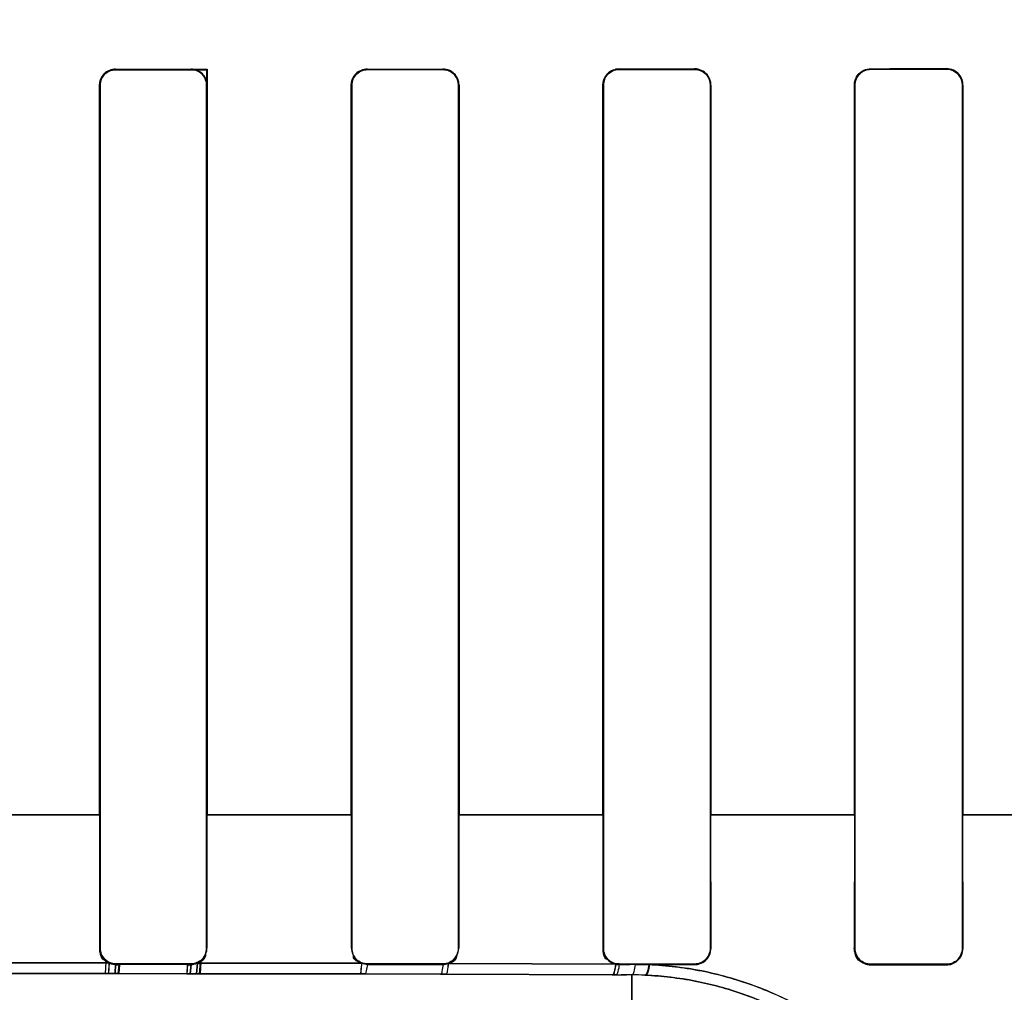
# Model space of a CAD drawing. Header units: millimetres. Extents: x 0 to 297, y 0 to 210.
# Tile 322 of 455: x 240.424 to 240.561, y 157.137 to 157.272. Entities that reach past the tile are written whole.
import ezdxf

# ---------------------------------------------------------------- set-up
doc = ezdxf.new("R2010")
doc.units = ezdxf.units.MM
doc.header["$LTSCALE"] = 16.335
doc.layers.get('0').update_dxf_attribs({"linetype": 'CONTINUOUS'})
for name, color, linetype in [('AXES_REF', 7, 'CONTINUOUS'), ('INTFCLR_1', 7, 'CONTINUOUS'), ('INTFCLR_72935', 7, 'CONTINUOUS')]:
    doc.layers.add(name, color=color, linetype=linetype)

msp = doc.modelspace()

# ---------------------------------------------------------------- linework, layer by layer
at = {"color": 7, "linetype": 'Continuous'}
for radius in [6.787079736, 6.7865, 6.743039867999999]:
    msp.add_circle((241.4889104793, 154.7114782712), radius, dxfattribs=at)
for radius, start, end in [(6.72, 278.2771290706, 261.7228709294), (6.874, 113.0825942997, 269.6189785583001)]:
    msp.add_arc((241.4889104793, 154.7114782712), radius, start, end, dxfattribs=at)
at = {"layer": 'AXES_REF', "color": 9, "linetype": 'Continuous'}
msp.add_circle((241.4889104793, 154.7114782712), 4.150003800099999, dxfattribs=at)
at = {"layer": 'AXES_REF', "color": 7, "linetype": 'Continuous'}
msp.add_arc((241.4889104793, 154.7114782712), 6.874, 113.0826847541, 66.9173152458, dxfattribs=at)
at = {"layer": 'AXES_REF', "color": 9, "linetype": 'Continuous'}
msp.add_arc((241.4889104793, 154.7114782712), 6.191158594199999, 94.4118118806, 85.5881881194, dxfattribs=at)
at = {"layer": 'INTFCLR_1', "color": 9, "linetype": 'Continuous'}
for p, q in [((240.4369647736, 157.2651213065), (240.4369647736, 157.2651946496)), ((240.4474647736, 157.2651964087), (240.4474647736, 157.2651229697)), ((240.4719647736, 157.2651307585), (240.4719647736, 157.2652046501)), ((240.4824647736, 157.2652099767), (240.4824647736, 157.2651357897)), ((240.5069647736, 157.2651515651), (240.5069647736, 157.2652266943)), ((240.5174647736, 157.2652357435), (240.5174647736, 157.2651600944)), ((240.5419647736, 157.265184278), (240.5419647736, 157.265261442)), ((240.5524647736, 157.2652744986), (240.5524647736, 157.2651965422)), ((240.4347386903, 157.2629683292), (240.4348120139, 157.2629683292)), ((240.4496198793, 157.2629683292), (240.4496933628, 157.2629683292)), ((240.4697294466, 157.2629683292), (240.4698032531, 157.2629683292)), ((240.4846334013, 157.2629683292), (240.4847077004, 157.2629683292)), ((240.5047082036, 157.2629683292), (240.5047831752, 157.2629683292)), ((240.5196584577, 157.2629683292), (240.5197342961, 157.2629683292)), ((240.5396743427, 157.2629683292), (240.5397512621, 157.2629683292)), ((240.5546957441, 157.2629683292), (240.5547739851, 157.2629683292)), ((240.4146111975, 157.1614668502), (240.4348277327, 157.1614668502)), ((240.4496161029, 157.1614668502), (240.4698056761, 157.1614668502)), ((240.4846359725, 157.1614668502), (240.5047826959, 157.1614668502)), ((240.5196581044, 157.1614668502), (240.539751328, 157.1614668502)), ((240.5546957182, 157.1614668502), (240.5747069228, 157.1614668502)), ((240.434805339, 157.1429135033), (240.4347299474, 157.1429135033)), ((240.449702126, 157.1429135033), (240.449626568, 157.1429135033)), ((240.4697965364, 157.1429135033), (240.4697206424, 157.1429135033)), ((240.4847165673, 157.1429135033), (240.4846401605, 157.1429135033)), ((240.5047763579, 157.1429135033), (240.504699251, 157.1429135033)), ((240.5197433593, 157.1429135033), (240.5196653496, 157.1429135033)), ((240.5397442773, 157.1429135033), (240.5396651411, 157.1429135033)), ((240.5547833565, 157.1429135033), (240.5547028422, 157.1429135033)), ((240.4360546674, 157.1408704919), (240.4133747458, 157.1408704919)), ((240.4369647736, 157.1406761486), (240.4369647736, 157.1407521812)), ((240.4474647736, 157.1407505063), (240.4474647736, 157.1406743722)), ((240.4711564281, 157.1408170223), (240.4483503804, 157.1408569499)), ((240.4719647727, 157.140666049), (240.4717097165, 157.1393351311)), ((240.4719647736, 157.140666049), (240.4719647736, 157.140742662)), ((240.4824647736, 157.1407375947), (240.4824647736, 157.140660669)), ((240.5064534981, 157.1407026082), (240.4832044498, 157.1407852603)), ((240.5069647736, 157.1406437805), (240.5069647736, 157.1407217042)), ((240.5174647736, 157.1407131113), (240.5174647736, 157.1406346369)), ((240.5419647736, 157.1406086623), (240.5419647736, 157.1406887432)), ((240.5524647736, 157.1406763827), (240.5524647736, 157.1405954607)), ((240.4134325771, 157.1393859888), (240.4359969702, 157.1393859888)), ((240.4368992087, 157.1393856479), (240.4473428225, 157.139376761)), ((240.4482193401, 157.1393756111), (240.4708989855, 157.1393368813)), ((240.4708989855, 157.1393368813), (240.4717097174, 157.1393351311)), ((240.4717097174, 157.1393351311), (240.4821516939, 157.1393082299)), ((240.4821516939, 157.1393082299), (240.4828802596, 157.1393060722)), ((240.4828802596, 157.1393060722), (240.5060005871, 157.1392258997)), ((240.5060005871, 157.1392258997), (240.5065132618, 157.1392238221)), ((240.5065132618, 157.1392238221), (240.5079812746, 157.139217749)), ((240.5087147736, 157.1318706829), (240.5087147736, 157.1392146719))]:
    msp.add_line(p, q, dxfattribs=at)
at = {"layer": 'INTFCLR_1', "color": 6, "linetype": 'Continuous'}
for p, q in [((240.4347386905, 157.2629683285), (240.4347386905, 157.1614683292)), ((240.4348120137, 157.262968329), (240.4348120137, 157.1614683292)), ((240.4496198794, 157.1614683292), (240.4496198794, 157.262968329)), ((240.4496933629, 157.1614683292), (240.4496933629, 157.2629683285)), ((240.4697294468, 157.2629683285), (240.4697294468, 157.1614683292)), ((240.4698032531, 157.262968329), (240.4698032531, 157.1614683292)), ((240.4846334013, 157.1614683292), (240.4846334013, 157.262968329)), ((240.4847077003, 157.1614683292), (240.4847077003, 157.2629683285)), ((240.5047082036, 157.2629683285), (240.5047082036, 157.1614683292)), ((240.504783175, 157.262968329), (240.504783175, 157.1614683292)), ((240.5196584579, 157.1614683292), (240.5196584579, 157.262968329)), ((240.5197342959, 157.1614683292), (240.5197342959, 157.2629683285)), ((240.5396743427, 157.2629683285), (240.5396743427, 157.1614683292)), ((240.539751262, 157.262968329), (240.539751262, 157.1614683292)), ((240.5546957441, 157.1614683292), (240.5546957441, 157.262968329)), ((240.5547739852, 157.1614683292), (240.5547739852, 157.2629683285)), ((240.4347386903, 157.1614683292), (240.4347299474, 157.1429135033)), ((240.4348120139, 157.1614683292), (240.434805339, 157.1429135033)), ((240.449626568, 157.1429135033), (240.4496198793, 157.1614683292)), ((240.449702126, 157.1429135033), (240.4496933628, 157.1614683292)), ((240.4697294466, 157.1614683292), (240.4697206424, 157.1429135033)), ((240.4698032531, 157.1614683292), (240.4697965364, 157.1429135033)), ((240.4846401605, 157.1429135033), (240.4846334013, 157.1614683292)), ((240.4847165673, 157.1429135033), (240.4847077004, 157.1614683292)), ((240.5047082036, 157.1614683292), (240.504699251, 157.1429135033)), ((240.5047831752, 157.1614683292), (240.5047763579, 157.1429135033)), ((240.5196653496, 157.1429135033), (240.5196584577, 157.1614683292)), ((240.5197433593, 157.1429135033), (240.5197342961, 157.1614683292)), ((240.5396743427, 157.1614683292), (240.5396651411, 157.1429135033)), ((240.5397512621, 157.1614683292), (240.5397442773, 157.1429135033)), ((240.5547028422, 157.1429135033), (240.5546957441, 157.1614683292)), ((240.5547833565, 157.1429135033), (240.5547739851, 157.1614683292)), ((240.4369647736, 157.1407521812), (240.4474647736, 157.1407505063)), ((240.4474647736, 157.1406743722), (240.4369647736, 157.1406761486)), ((240.4719647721, 157.140666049), (240.4711564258, 157.1408170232)), ((240.4719647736, 157.140742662), (240.4824647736, 157.1407375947)), ((240.4824647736, 157.140660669), (240.4719647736, 157.140666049)), ((240.5069647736, 157.1407217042), (240.5174647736, 157.1407131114)), ((240.5091790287, 157.140641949), (240.5077032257, 157.1406431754)), ((240.5112019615, 157.1406402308), (240.5098536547, 157.1406413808)), ((240.5174647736, 157.1406346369), (240.5112019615, 157.1406402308)), ((240.5419647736, 157.1406887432), (240.5524647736, 157.1406763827)), ((240.5419647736, 157.1406086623), (240.5524647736, 157.1405954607))]:
    msp.add_line(p, q, dxfattribs=at)
at = {"layer": 'INTFCLR_1', "color": 7, "linetype": 'Continuous'}
for p, q in [((240.4355458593, 157.1393861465), (240.4356409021, 157.1410056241)), ((240.4360598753, 157.1408676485), (240.4359969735, 157.1393859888)), ((240.4368992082, 157.1393856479), (240.4369647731, 157.1406761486)), ((240.4375081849, 157.1406093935), (240.4374064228, 157.1393854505)), ((240.4469045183, 157.139377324), (240.4469917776, 157.1406238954)), ((240.4474647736, 157.1406743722), (240.4473428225, 157.139376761)), ((240.4482193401, 157.1393756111), (240.44835038, 157.1408569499)), ((240.4488257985, 157.1410026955), (240.4487178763, 157.13937494)), ((240.4374064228, 157.1393854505), (240.4355458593, 157.1393861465)), ((240.4359969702, 157.1393859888), (240.4368992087, 157.1393856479)), ((240.4487178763, 157.13937494), (240.4469045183, 157.139377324)), ((240.4473428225, 157.139376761), (240.4482193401, 157.1393756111))]:
    msp.add_line(p, q, dxfattribs=at)
for points in [[(240.4369647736, 157.1406761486), (240.4368616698, 157.1406785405), (240.436758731, 157.1406856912), (240.4366561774, 157.1406975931), (240.4365542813, 157.1407142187), (240.4364532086, 157.1407355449), (240.4363530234, 157.140761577), (240.436253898, 157.1407923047), (240.4361561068, 157.1408276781), (240.436059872, 157.1408676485)], [(240.4483503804, 157.1408569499), (240.4482565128, 157.1408189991), (240.4481610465, 157.1407853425), (240.4480641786, 157.1407560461), (240.4479661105, 157.1407311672), (240.447867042, 157.1407107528), (240.4477671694, 157.1406948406), (240.4476666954, 157.1406834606), (240.447565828, 157.140676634), (240.4474647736, 157.1406743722)], [(240.5419647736, 157.1406086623), (240.5418648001, 157.1406109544), (240.5417648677, 157.1406175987), (240.5416651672, 157.1406286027), (240.5415660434, 157.1406439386), (240.5414675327, 157.1406636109), (240.5413693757, 157.1406877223), (240.5412716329, 157.1407163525), (240.541174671, 157.1407494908), (240.5410787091, 157.1407871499)]]:
    msp.add_lwpolyline(points, dxfattribs=at)
at = {"layer": 'INTFCLR_1', "color": 6, "linetype": 'Continuous'}
for centre, radius, start, end in [((240.4824634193, 157.1429266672), 0.0022659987, 270.0341582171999, 289.0880984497), ((240.5069674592, 157.1429182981), 0.0022745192, 256.9404696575, 269.9323622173)]:
    msp.add_arc(centre, radius, start, end, dxfattribs=at)
at = {"layer": 'INTFCLR_1', "color": 9, "linetype": 'Continuous'}
msp.add_arc((240.5085061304, 157.0918700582), 0.0473450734, 87.4188887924, 89.74750806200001, dxfattribs=at)
at = {"layer": 'INTFCLR_1', "color": 6, "linetype": 'Continuous'}
for centre, major_axis, ratio, start_param, end_param in [((240.4247147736, 157.2664683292), (0.3650864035, 0), 0.0034906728, -1.5372363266, -1.5084419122), ((240.4247147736, 157.2664683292), (0.3860864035, 0), 0.0034906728, -1.5390623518, -1.5118375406), ((240.4247147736, 157.2664683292), (0.3650864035, 0), 0.0034906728, -1.4410108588, -1.4119473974), ((240.4247147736, 157.2664683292), (0.3860864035, 0), 0.0034906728, -1.4481068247, -1.4206549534), ((240.4247147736, 157.2664683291), (0.3650864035, 0), 0.0034906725, -1.3435565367, -1.313931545), ((240.4247147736, 157.2664683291), (0.3860864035, 0), 0.0034906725, -1.3561158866, -1.328192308), ((240.4247147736, 157.2664683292), (0.3650864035, 0), 0.0034906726, -1.2438455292, -1.2133136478), ((240.4247147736, 157.2664683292), (0.3860864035, 0), 0.0034906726, -1.2622347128, -1.2335556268)]:
    msp.add_ellipse(centre, major_axis=major_axis, ratio=ratio, start_param=start_param, end_param=end_param, dxfattribs=at)
for points, knots in [([(240.4347386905, 157.2629683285), (240.4347386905, 157.263483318), (240.4351531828, 157.2646568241), (240.4363447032, 157.2651945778), (240.4369647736, 157.2651946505)], [0, 0, 0, 0, 0.4537112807, 1, 1, 1, 1]), ([(240.4369647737, 157.2651213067), (240.4364144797, 157.2651212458), (240.4352700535, 157.2646606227), (240.4348120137, 157.2635165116), (240.4348120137, 157.262968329)], [0, 0, 0, 0, 0.5009611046, 1, 1, 1, 1]), ([(240.4496933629, 157.2629683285), (240.4496933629, 157.2635373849), (240.4492172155, 157.2647219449), (240.4480327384, 157.2651965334), (240.4474647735, 157.2651964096)], [0, 0, 0, 0, 0.5004799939, 1, 1, 1, 1]), ([(240.4496198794, 157.262968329), (240.4496198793, 157.2634729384), (240.4492117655, 157.2646100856), (240.448059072, 157.2651230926), (240.4474647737, 157.2651229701)], [0, 0, 0, 0, 0.4591917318, 1, 1, 1, 1]), ([(240.4697294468, 157.2629683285), (240.4697294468, 157.2634875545), (240.4701478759, 157.2646664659), (240.4713440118, 157.2652043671), (240.4719647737, 157.2652046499)], [0, 0, 0, 0, 0.4554662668, 1, 1, 1, 1]), ([(240.4719647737, 157.2651307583), (240.4714108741, 157.2651305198), (240.4702615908, 157.2646661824), (240.4698032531, 157.2635175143), (240.4698032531, 157.262968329)], [0, 0, 0, 0, 0.5021368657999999, 1, 1, 1, 1]), ([(240.4846334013, 157.262968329), (240.4846334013, 157.2634699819), (240.4842294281, 157.2646129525), (240.4830686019, 157.2651361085), (240.4824647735, 157.2651357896)], [0, 0, 0, 0, 0.4537868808, 1, 1, 1, 1]), ([(240.4847077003, 157.2629683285), (240.4847077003, 157.2635387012), (240.4842310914, 157.2647303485), (240.4830385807, 157.2652102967), (240.4824647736, 157.2652099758)], [0, 0, 0, 0, 0.4984991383, 1, 1, 1, 1]), ([(240.5047082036, 157.2629683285), (240.5047082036, 157.2634860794), (240.5051234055, 157.2646750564), (240.5063317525, 157.2652261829), (240.5069647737, 157.2652266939)], [0, 0, 0, 0, 0.449916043, 1, 1, 1, 1]), ([(240.5069647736, 157.2651515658), (240.5064026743, 157.265151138), (240.5052422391, 157.2646786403), (240.504783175, 157.2635196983), (240.504783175, 157.262968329)], [0, 0, 0, 0, 0.5048183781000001, 1, 1, 1, 1]), ([(240.5197342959, 157.2629683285), (240.5197342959, 157.263479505), (240.5193263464, 157.2646725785), (240.5181098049, 157.2652363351), (240.5174647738, 157.2652357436)], [0, 0, 0, 0, 0.4421147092, 1, 1, 1, 1]), ([(240.5196584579, 157.262968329), (240.5196584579, 157.263470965), (240.5192550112, 157.264626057), (240.5180800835, 157.2651606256), (240.5174647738, 157.2651600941)], [0, 0, 0, 0, 0.4496067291, 1, 1, 1, 1]), ([(240.5396743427, 157.2629683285), (240.5396743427, 157.2634877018), (240.5400889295, 157.2646934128), (240.5413161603, 157.2652606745), (240.5419647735, 157.2652614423)], [0, 0, 0, 0, 0.4446739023, 1, 1, 1, 1]), ([(240.5419647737, 157.2651842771), (240.5413895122, 157.265183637), (240.540211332, 157.2646981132), (240.539751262, 157.2635229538), (240.539751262, 157.262968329)], [0, 0, 0, 0, 0.5091323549, 1, 1, 1, 1]), ([(240.5547739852, 157.2629683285), (240.5547739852, 157.2634819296), (240.5543657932, 157.2646943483), (240.5531271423, 157.2652753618), (240.5524647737, 157.2652744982)], [0, 0, 0, 0, 0.4367466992, 1, 1, 1, 1]), ([(240.5546957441, 157.262968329), (240.5546957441, 157.2634659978), (240.5542998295, 157.2646376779), (240.5531033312, 157.265197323), (240.5524647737, 157.2651965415)], [0, 0, 0, 0, 0.4380012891, 1, 1, 1, 1]), ([(240.434805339, 157.1429135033), (240.4348049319, 157.1423537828), (240.435275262, 157.1412035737), (240.4364221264, 157.1407522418), (240.4369647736, 157.1407521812)], [0, 0, 0, 0, 0.50774397, 1, 1, 1, 1]), ([(240.4474647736, 157.1407505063), (240.4479595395, 157.1407504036), (240.4490985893, 157.141147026), (240.4496270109, 157.1423058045), (240.449626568, 157.1429135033)], [0, 0, 0, 0, 0.4487815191, 1, 1, 1, 1]), ([(240.4697965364, 157.1429135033), (240.4697961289, 157.142356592), (240.4702622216, 157.1412024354), (240.4714146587, 157.1407429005), (240.4719647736, 157.140742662)], [0, 0, 0, 0, 0.5030696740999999, 1, 1, 1, 1]), ([(240.4824647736, 157.1407375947), (240.4829604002, 157.1407373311), (240.4841061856, 157.1411336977), (240.4846406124, 157.1422999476), (240.4846401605, 157.1429135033)], [0, 0, 0, 0, 0.4468395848, 1, 1, 1, 1]), ([(240.5047763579, 157.1429135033), (240.5047759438, 157.1423559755), (240.5052408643, 157.1411917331), (240.5064048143, 157.1407221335), (240.5069647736, 157.1407217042)], [0, 0, 0, 0, 0.4989120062, 1, 1, 1, 1]), ([(240.5174647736, 157.1407131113), (240.5179696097, 157.140712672), (240.5191293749, 157.1411171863), (240.5196658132, 157.1422963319), (240.5196653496, 157.1429135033)], [0, 0, 0, 0, 0.4499400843, 1, 1, 1, 1]), ([(240.5174647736, 157.1406346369), (240.5179853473, 157.1406341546), (240.5191859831, 157.1410506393), (240.5197439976, 157.1422722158), (240.5197433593, 157.1429135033)], [0, 0, 0, 0, 0.4480514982, 1, 1, 1, 1]), ([(240.5397442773, 157.1429135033), (240.539743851, 157.1423535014), (240.5402087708, 157.1411730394), (240.541390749, 157.1406893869), (240.5419647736, 157.1406887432)], [0, 0, 0, 0, 0.4938171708, 1, 1, 1, 1]), ([(240.5524647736, 157.1406763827), (240.552984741, 157.1406757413), (240.5541655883, 157.1410941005), (240.5547033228, 157.1422922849), (240.5547028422, 157.1429135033)], [0, 0, 0, 0, 0.4556379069, 1, 1, 1, 1]), ([(240.5524647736, 157.1405954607), (240.5530019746, 157.1405947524), (240.5542252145, 157.1410265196), (240.5547840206, 157.1422683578), (240.5547833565, 157.1429135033)], [0, 0, 0, 0, 0.4543516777, 1, 1, 1, 1])]:
    msp.add_open_spline(points, degree=3, knots=knots, dxfattribs=at)
for points in [[(240.436059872, 157.1408676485), (240.4356130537, 157.1410655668), (240.4349878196, 157.1413794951), (240.4349882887, 157.1418681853)], [(240.4483503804, 157.1408569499), (240.4488650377, 157.1410787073), (240.4495317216, 157.1414932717), (240.4495311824, 157.1420536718)], [(240.504699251, 157.1429135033), (240.5046986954, 157.1423483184), (240.5047811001, 157.1414681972), (240.5053316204, 157.1413402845)], [(240.4711564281, 157.1408170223), (240.4706979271, 157.140994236), (240.4700313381, 157.1412793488), (240.4700318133, 157.1417709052)], [(240.4832044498, 157.1407852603), (240.4836899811, 157.1409539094), (240.4844000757, 157.1412456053), (240.4843995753, 157.1417595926)]]:
    msp.add_open_spline(points, degree=3, dxfattribs=at)
at = {"layer": 'INTFCLR_1', "color": 7, "linetype": 'Continuous'}
for points, knots in [([(240.5396651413, 157.1429135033), (240.5396635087, 157.1423325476), (240.5401474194, 157.1411099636), (240.5413710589, 157.1406083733), (240.5419647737, 157.1406086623)], [0, 0, 0, 0, 0.4945700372, 1, 1, 1, 1]), ([(240.4356409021, 157.1410056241), (240.4359015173, 157.1407976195), (240.4364903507, 157.1407207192), (240.4370651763, 157.1406312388), (240.4374293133, 157.140536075), (240.4375081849, 157.1406093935)], [0, 0, 0, 0, 0.5199108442, 0.8320948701, 1, 1, 1, 1]), ([(240.4469917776, 157.1406238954), (240.4473399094, 157.1405584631), (240.4479637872, 157.140705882), (240.4484000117, 157.1408691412), (240.4488544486, 157.1409238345), (240.4488257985, 157.1410026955)], [0, 0, 0, 0, 0.5634051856, 0.8665491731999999, 1, 1, 1, 1])]:
    msp.add_open_spline(points, degree=3, knots=knots, dxfattribs=at)
msp.add_open_spline([(240.5410787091, 157.1407871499), (240.5405415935, 157.141011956), (240.5398429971, 157.1414401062), (240.5398435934, 157.1420223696)], degree=3, dxfattribs=at)
at = {"layer": 'INTFCLR_1', "color": 9, "linetype": 'Continuous'}
for points, knots in [([(240.4711564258, 157.1408170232), (240.4711415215, 157.1404626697), (240.4710525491, 157.1400826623), (240.4710475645, 157.1393568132), (240.470898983, 157.1393368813)], [0, 0, 0, 0, 0.7028960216, 1, 1, 1, 1]), ([(240.4824647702, 157.140660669), (240.4824439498, 157.1403348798), (240.4823736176, 157.1399702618), (240.4822926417, 157.1393233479), (240.4821516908, 157.1393082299)], [0, 0, 0, 0, 0.6972332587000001, 1, 1, 1, 1]), ([(240.4832044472, 157.1407852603), (240.4831856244, 157.1404304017), (240.4831098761, 157.1400352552), (240.4830345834, 157.1393224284), (240.4828802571, 157.1393060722)], [0, 0, 0, 0, 0.6960312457, 1, 1, 1, 1]), ([(240.5064535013, 157.1407026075), (240.5064270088, 157.1403464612), (240.5063645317, 157.1399128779), (240.5061681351, 157.1392384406), (240.5060005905, 157.1392258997)], [0, 0, 0, 0, 0.6800622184, 1, 1, 1, 1]), ([(240.5069647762, 157.1406437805), (240.5069366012, 157.1403005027), (240.5068750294, 157.1398795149), (240.5066752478, 157.1392358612), (240.5065132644, 157.1392238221)], [0, 0, 0, 0, 0.6795377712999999, 1, 1, 1, 1]), ([(240.5091790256, 157.140641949), (240.50915027, 157.1402967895), (240.5090888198, 157.1398700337), (240.508878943, 157.1392265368), (240.5087147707, 157.1392146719)], [0, 0, 0, 0, 0.6778576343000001, 1, 1, 1, 1]), ([(240.5112019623, 157.1406402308), (240.511158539, 157.1402806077), (240.5110785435, 157.1398289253), (240.5108139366, 157.1391717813), (240.5106382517, 157.1391670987)], [0, 0, 0, 0, 0.6733216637, 1, 1, 1, 1]), ([(240.5570102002, 157.0914683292), (240.5570971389, 157.0914683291), (240.5572391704, 157.0918305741), (240.5573303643, 157.0923816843), (240.5574258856, 157.0934326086), (240.5574480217, 157.0950517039), (240.557331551, 157.0974159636), (240.5569382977, 157.1005406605), (240.5563205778, 157.1035108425), (240.5555915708, 157.1061480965), (240.554617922, 157.1091176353), (240.5529952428, 157.1130313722), (240.5510963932, 157.1165024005), (240.5495904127, 157.1188464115), (240.5484741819, 157.1204750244), (240.5463164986, 157.123333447), (240.5434882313, 157.1264236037), (240.5407148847, 157.1289180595), (240.539003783, 157.1303081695), (240.5362965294, 157.1323579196), (240.5318861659, 157.1351292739), (240.526539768, 157.1375070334), (240.522003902, 157.1389543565), (240.5172831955, 157.1400827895), (240.5136429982, 157.1405279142), (240.5112019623, 157.1406402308)], [0, 0, 0, 0, 0.0034869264, 0.0118307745, 0.0253688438, 0.0441600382, 0.07750976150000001, 0.1198274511, 0.1705089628, 0.1989804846, 0.2295433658, 0.2958034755, 0.3685983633, 0.3878553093, 0.4075401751, 0.4477747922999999, 0.5314248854, 0.5750130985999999, 0.5972913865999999, 0.6198277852, 0.7111936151, 0.8054544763, 0.8536491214, 0.9019916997, 1, 1, 1, 1]), ([(240.5549125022, 157.0934771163), (240.5549827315, 157.0934785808), (240.5550234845, 157.0938485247), (240.555097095, 157.0943138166), (240.5551128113, 157.0953091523), (240.5550739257, 157.0972617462), (240.5547286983, 157.1006465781), (240.553985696, 157.1041661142), (240.5531114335, 157.1071106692), (240.5521505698, 157.1098704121), (240.5505675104, 157.1135087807), (240.5487341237, 157.1167316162), (240.5472856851, 157.1189080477), (240.546212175, 157.1204218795), (240.544138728, 157.1230809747), (240.5414298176, 157.125952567), (240.5387807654, 157.1282687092), (240.5371464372, 157.129560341), (240.5345581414, 157.1314675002), (240.5303451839, 157.134045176), (240.5252505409, 157.1362535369), (240.5209293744, 157.1375986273), (240.5164299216, 157.1386482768), (240.5129633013, 157.1390622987), (240.5106382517, 157.1391670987)], [0, 0, 0, 0, 0.0029920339, 0.0110782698, 0.024380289, 0.0429061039, 0.0957357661, 0.1679168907, 0.1961583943, 0.2264889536, 0.2923559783, 0.3648565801, 0.3840566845, 0.4037051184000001, 0.443891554, 0.5276121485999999, 0.5713225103, 0.5936852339, 0.6163225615, 0.7082527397, 0.8033240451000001, 0.8520017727, 0.9008650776, 1, 1, 1, 1])]:
    msp.add_open_spline(points, degree=3, knots=knots, dxfattribs=at)
at = {"layer": 'INTFCLR_72935', "color": 9, "linetype": 'Continuous'}
for p, q in [((240.4369647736, 157.2651946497), (240.4369647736, 157.2651213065)), ((240.4719647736, 157.2652046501), (240.4719647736, 157.2651307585)), ((240.4824647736, 157.2651357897), (240.4824647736, 157.2652099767)), ((240.5069647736, 157.2652266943), (240.5069647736, 157.2651515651)), ((240.5174647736, 157.2651600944), (240.5174647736, 157.2652357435)), ((240.5419647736, 157.265261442), (240.5419647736, 157.265184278)), ((240.5524647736, 157.2651965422), (240.5524647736, 157.2652744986)), ((240.4348120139, 157.2629683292), (240.4347386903, 157.2629683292)), ((240.4698032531, 157.2629683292), (240.4697294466, 157.2629683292)), ((240.4847077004, 157.2629683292), (240.4846334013, 157.2629683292)), ((240.5047831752, 157.2629683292), (240.5047082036, 157.2629683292)), ((240.5197342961, 157.2629683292), (240.5196584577, 157.2629683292)), ((240.5397512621, 157.2629683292), (240.5396743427, 157.2629683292)), ((240.5547739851, 157.2629683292), (240.5546957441, 157.2629683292)), ((240.4348183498, 157.1614668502), (240.4146018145, 157.1614668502)), ((240.4698064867, 157.1614668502), (240.4496164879, 157.1614668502)), ((240.5047826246, 157.1614668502), (240.4846346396, 157.1614668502)), ((240.5397513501, 157.1614668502), (240.5196583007, 157.1614668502)), ((240.5747077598, 157.1614668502), (240.5546955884, 157.1614668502)), ((240.4347299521, 157.1429183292), (240.4348053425, 157.1429183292)), ((240.4496265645, 157.1429183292), (240.4497021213, 157.1429183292)), ((240.469720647, 157.1429183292), (240.46979654, 157.1429183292)), ((240.484640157, 157.1429183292), (240.4847165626, 157.1429183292)), ((240.5046992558, 157.1429183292), (240.5047763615, 157.1429183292)), ((240.519665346, 157.1429183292), (240.5197433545, 157.1429183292)), ((240.539665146, 157.1429183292), (240.5397442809, 157.1429183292)), ((240.5547028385, 157.1429183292), (240.5547833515, 157.1429183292)), ((240.413363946, 157.1408704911), (240.436065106, 157.1408704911)), ((240.4369647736, 157.1407570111), (240.4369647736, 157.1406809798)), ((240.4474647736, 157.1406792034), (240.4474647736, 157.1407553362)), ((240.4483391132, 157.1408569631), (240.4711691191, 157.1408169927)), ((240.4719647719, 157.1406708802), (240.471709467, 157.1393351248)), ((240.4719647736, 157.1407474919), (240.4719647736, 157.1406708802)), ((240.4824647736, 157.1406655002), (240.4824647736, 157.1407424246)), ((240.4831905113, 157.1407853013), (240.5064751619, 157.1407025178)), ((240.5069647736, 157.1407265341), (240.5069647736, 157.1406486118)), ((240.5174647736, 157.1406394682), (240.5174647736, 157.1407179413)), ((240.5419647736, 157.1406935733), (240.5419647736, 157.1406134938)), ((240.5524647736, 157.1406002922), (240.5524647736, 157.1406812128)), ((240.4360079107, 157.1393859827), (240.4134216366, 157.1393859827)), ((240.4473426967, 157.1393767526), (240.4368991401, 157.139385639)), ((240.4709116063, 157.1393368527), (240.4482081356, 157.139375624)), ((240.4717094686, 157.1393351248), (240.4709116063, 157.1393368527)), ((240.4821513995, 157.1393082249), (240.4717094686, 157.1393351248)), ((240.4828663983, 157.139306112), (240.4821513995, 157.1393082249)), ((240.5060221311, 157.139225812), (240.4828663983, 157.139306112)), ((240.5065128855, 157.1392238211), (240.5060221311, 157.139225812)), ((240.5087147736, 157.1392146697), (240.5072471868, 157.1392207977)), ((240.5087147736, 157.1392146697), (240.5087147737, 157.1318706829))]:
    msp.add_line(p, q, dxfattribs=at)
at = {"layer": 'INTFCLR_72935', "color": 6, "linetype": 'Continuous'}
for p, q in [((240.4496933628, 157.2651969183), (240.4496198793, 157.2651234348)), ((240.4496198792, 157.2651234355), (240.4496198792, 157.1614683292)), ((240.4496933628, 157.2651969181), (240.4496933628, 157.1614683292)), ((240.4347386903, 157.1614683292), (240.4347386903, 157.2629683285)), ((240.434812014, 157.1614683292), (240.434812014, 157.262968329)), ((240.4697294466, 157.1614683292), (240.4697294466, 157.2629683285)), ((240.4698032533, 157.1614683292), (240.4698032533, 157.262968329)), ((240.4846334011, 157.262968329), (240.4846334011, 157.1614683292)), ((240.4847077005, 157.2629683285), (240.4847077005, 157.1614683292)), ((240.5047082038, 157.1614683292), (240.5047082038, 157.2629683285)), ((240.5047831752, 157.1614683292), (240.5047831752, 157.262968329)), ((240.5196584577, 157.262968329), (240.5196584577, 157.1614683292)), ((240.5197342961, 157.2629683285), (240.5197342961, 157.1614683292)), ((240.5396743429, 157.1614683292), (240.5396743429, 157.2629683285)), ((240.5397512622, 157.1614683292), (240.5397512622, 157.262968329)), ((240.554695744, 157.262968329), (240.554695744, 157.1614683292)), ((240.5547739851, 157.2629683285), (240.5547739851, 157.1614683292)), ((240.4347386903, 157.1614683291), (240.4347299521, 157.1429183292)), ((240.4348053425, 157.1429183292), (240.4348120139, 157.1614683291)), ((240.4496198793, 157.1614683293), (240.4496265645, 157.1429183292)), ((240.4497021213, 157.1429183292), (240.4496933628, 157.1614683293)), ((240.4697294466, 157.1614683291), (240.469720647, 157.1429183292)), ((240.46979654, 157.1429183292), (240.4698032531, 157.1614683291)), ((240.4846334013, 157.1614683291), (240.484640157, 157.1429183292)), ((240.4847165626, 157.1429183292), (240.4847077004, 157.1614683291)), ((240.5047082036, 157.1614683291), (240.5046992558, 157.1429183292)), ((240.5047763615, 157.1429183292), (240.5047831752, 157.1614683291)), ((240.5196584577, 157.1614683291), (240.519665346, 157.1429183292)), ((240.5197433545, 157.1429183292), (240.5197342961, 157.1614683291)), ((240.5396743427, 157.1614683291), (240.539665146, 157.1429183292)), ((240.5397442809, 157.1429183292), (240.5397512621, 157.1614683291)), ((240.5546957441, 157.1614683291), (240.5547028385, 157.1429183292)), ((240.5547833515, 157.1429183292), (240.5547739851, 157.1614683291)), ((240.4474647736, 157.1407553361), (240.4369647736, 157.1407570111)), ((240.4369647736, 157.1406809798), (240.4474647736, 157.1406792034)), ((240.4711691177, 157.1408169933), (240.4719647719, 157.1406708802)), ((240.4824647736, 157.1407424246), (240.4719647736, 157.1407474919)), ((240.4719647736, 157.1406708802), (240.4824647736, 157.1406655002)), ((240.5174647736, 157.1407179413), (240.5069647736, 157.1407265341)), ((240.5069647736, 157.1406486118), (240.5084415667, 157.140647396)), ((240.5091794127, 157.14064678), (240.5110922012, 157.1406451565)), ((240.5110922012, 157.1406451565), (240.5174647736, 157.1406394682)), ((240.5524647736, 157.1406812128), (240.5419647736, 157.1406935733)), ((240.5419647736, 157.1406134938), (240.5524647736, 157.1406002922))]:
    msp.add_line(p, q, dxfattribs=at)
at = {"layer": 'INTFCLR_72935', "color": 7, "linetype": 'Continuous'}
for p, q in [((240.4355981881, 157.1410151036), (240.4355061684, 157.1393861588)), ((240.4360079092, 157.1393859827), (240.4360708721, 157.1408676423)), ((240.4369647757, 157.1406809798), (240.4368991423, 157.139385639)), ((240.4373448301, 157.1393854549), (240.4374439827, 157.1406289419)), ((240.4469359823, 157.1406164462), (240.4468493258, 157.1393773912)), ((240.4473426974, 157.1393767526), (240.4474647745, 157.1406792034)), ((240.4483391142, 157.1408569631), (240.4482081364, 157.139375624)), ((240.4486408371, 157.1393750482), (240.4487473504, 157.1409857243)), ((240.4355061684, 157.1393861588), (240.4373448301, 157.1393854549)), ((240.4368991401, 157.139385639), (240.4360079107, 157.1393859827)), ((240.4468493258, 157.1393773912), (240.4486408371, 157.1393750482)), ((240.4482081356, 157.139375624), (240.4473426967, 157.1393767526))]:
    msp.add_line(p, q, dxfattribs=at)
for points in [[(240.4360708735, 157.1408676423), (240.436165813, 157.1408287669), (240.4362623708, 157.1407943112), (240.4363603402, 157.1407643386), (240.4364595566, 157.1407388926), (240.436559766, 157.1407180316), (240.4366606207, 157.1407018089), (240.4367618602, 157.1406902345), (240.4368633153, 157.140683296), (240.4369647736, 157.1406809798)], [(240.4474647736, 157.1406792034), (240.4475645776, 157.1406814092), (240.4476641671, 157.1406880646), (240.4477633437, 157.1406991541), (240.4478618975, 157.1407146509), (240.4479596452, 157.1407345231), (240.4480564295, 157.1407587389), (240.4481520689, 157.1407872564), (240.4482463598, 157.1408200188), (240.4483391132, 157.1408569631)], [(240.5410780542, 157.1407922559), (240.5411725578, 157.1407550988), (240.5412686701, 157.1407221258), (240.5413662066, 157.140693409), (240.5414651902, 157.140668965), (240.5415652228, 157.1406489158), (240.5416654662, 157.1406333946), (240.5417654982, 157.1406223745), (240.541865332, 157.1406157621), (240.5419647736, 157.1406134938)]]:
    msp.add_lwpolyline(points, dxfattribs=at)
at = {"layer": 'INTFCLR_72935', "color": 6, "linetype": 'Continuous'}
for centre, radius, start, end in [((240.4824635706, 157.1429308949), 0.002265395, 270.0305134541, 288.7167080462), ((240.5069673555, 157.1429225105), 0.0022739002, 257.499138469, 269.9348881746)]:
    msp.add_arc(centre, radius, start, end, dxfattribs=at)
at = {"layer": 'INTFCLR_72935', "color": 9, "linetype": 'Continuous'}
msp.add_arc((240.5085061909, 157.0918705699), 0.0473445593, 87.5455942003, 89.74757388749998, dxfattribs=at)
at = {"layer": 'INTFCLR_72935', "color": 6, "linetype": 'Continuous'}
for centre, major_axis, ratio, start_param, end_param in [((240.4247147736, 157.2664683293), (0.3650864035, 0), 0.0034906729, -1.5372363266, -1.502324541), ((240.4247147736, 157.2664683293), (0.3860864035, 0), 0.0034906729, -1.5390623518, -1.5062449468), ((240.4247147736, 157.2664683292), (0.3650864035, 0), 0.0034906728, -1.4410108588, -1.4119473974), ((240.4247147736, 157.2664683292), (0.3860864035, 0), 0.0034906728, -1.4481068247, -1.4206549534), ((240.4247147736, 157.2664683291), (0.3650864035, 0), 0.0034906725, -1.3435565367, -1.313931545), ((240.4247147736, 157.2664683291), (0.3860864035, 0), 0.0034906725, -1.3561158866, -1.328192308), ((240.4247147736, 157.2664683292), (0.3650864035, 0), 0.0034906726, -1.2438455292, -1.2133136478), ((240.4247147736, 157.2664683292), (0.3860864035, 0), 0.0034906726, -1.2622347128, -1.2335556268)]:
    msp.add_ellipse(centre, major_axis=major_axis, ratio=ratio, start_param=start_param, end_param=end_param, dxfattribs=at)
for points, knots in [([(240.4369647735, 157.2651946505), (240.4363896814, 157.2651945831), (240.4352052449, 157.2647111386), (240.4347386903, 157.2635291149), (240.4347386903, 157.2629683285)], [0, 0, 0, 0, 0.5062971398, 1, 1, 1, 1]), ([(240.434812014, 157.262968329), (240.434812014, 157.2634664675), (240.4352129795, 157.2646013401), (240.4363652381, 157.2651212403), (240.4369647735, 157.2651213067)], [0, 0, 0, 0, 0.4538128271, 1, 1, 1, 1]), ([(240.4719647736, 157.2652046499), (240.4713826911, 157.2652043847), (240.4701926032, 157.2647132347), (240.4697294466, 157.2635269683), (240.4697294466, 157.2629683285)], [0, 0, 0, 0, 0.5102753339, 1, 1, 1, 1]), ([(240.4698032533, 157.262968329), (240.4698032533, 157.2634706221), (240.4702081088, 157.2646106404), (240.4713647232, 157.2651305), (240.4719647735, 157.2651307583)], [0, 0, 0, 0, 0.4556593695, 1, 1, 1, 1]), ([(240.4847077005, 157.2629683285), (240.4847077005, 157.2634869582), (240.4842901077, 157.264669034), (240.4830894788, 157.2652103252), (240.4824647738, 157.2652099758)], [0, 0, 0, 0, 0.4536114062, 1, 1, 1, 1]), ([(240.4824647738, 157.2651357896), (240.4830279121, 157.265136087), (240.4841823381, 157.2646621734), (240.4846334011, 157.2635114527), (240.4846334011, 157.262968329)], [0, 0, 0, 0, 0.5090461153, 1, 1, 1, 1]), ([(240.5069647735, 157.2652266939), (240.5063787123, 157.2652262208), (240.505177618, 157.2647319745), (240.5047082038, 157.2635340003), (240.5047082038, 157.2629683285)], [0, 0, 0, 0, 0.508851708, 1, 1, 1, 1]), ([(240.5047831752, 157.262968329), (240.5047831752, 157.2634694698), (240.5051852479, 157.2646190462), (240.5063533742, 157.2651511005), (240.5069647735, 157.2651515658)], [0, 0, 0, 0, 0.4504473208, 1, 1, 1, 1]), ([(240.5197342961, 157.2629683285), (240.5197342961, 157.2634875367), (240.5193177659, 157.2646823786), (240.518102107, 157.265236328), (240.5174647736, 157.2652357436)], [0, 0, 0, 0, 0.4489316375, 1, 1, 1, 1]), ([(240.5174647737, 157.2651600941), (240.5180379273, 157.2651605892), (240.5192063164, 157.2646772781), (240.5196584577, 157.2635140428), (240.5196584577, 157.262968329)], [0, 0, 0, 0, 0.5122624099, 1, 1, 1, 1]), ([(240.5396743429, 157.2629683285), (240.5396743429, 157.2634813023), (240.5400822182, 157.2646855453), (240.5413100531, 157.2652606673), (240.5419647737, 157.2652614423)], [0, 0, 0, 0, 0.4393046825, 1, 1, 1, 1]), ([(240.5397512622, 157.262968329), (240.5397512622, 157.2634715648), (240.5401533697, 157.2646370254), (240.5413392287, 157.2651835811), (240.5419647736, 157.2651842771)], [0, 0, 0, 0, 0.4458223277, 1, 1, 1, 1]), ([(240.5547739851, 157.2629683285), (240.5547739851, 157.2634896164), (240.5543577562, 157.2647038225), (240.5531198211, 157.2652753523), (240.5524647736, 157.2652744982)], [0, 0, 0, 0, 0.44314542, 1, 1, 1, 1]), ([(240.5524647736, 157.2651965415), (240.5529156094, 157.2651970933), (240.5540780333, 157.2648526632), (240.554695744, 157.2636511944), (240.554695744, 157.262968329)], [0, 0, 0, 0, 0.3976674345, 1, 1, 1, 1]), ([(240.4369647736, 157.1407570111), (240.436476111, 157.1407570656), (240.4353394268, 157.141147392), (240.4348048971, 157.1423057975), (240.4348053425, 157.1429183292)], [0, 0, 0, 0, 0.4437568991, 1, 1, 1, 1]), ([(240.4496265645, 157.1429183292), (240.4496269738, 157.1423565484), (240.4491542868, 157.1412049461), (240.4480064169, 157.1407552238), (240.4474647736, 157.1407553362)], [0, 0, 0, 0, 0.5091250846, 1, 1, 1, 1]), ([(240.4719647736, 157.1407474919), (240.4714202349, 157.140747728), (240.4702687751, 157.1412007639), (240.4697961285, 157.142355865), (240.46979654, 157.1429183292)], [0, 0, 0, 0, 0.4919035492, 1, 1, 1, 1]), ([(240.484640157, 157.1429183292), (240.4846405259, 157.1424172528), (240.4842384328, 157.1412703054), (240.4830730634, 157.1407421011), (240.4824647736, 157.1407424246)], [0, 0, 0, 0, 0.4516781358, 1, 1, 1, 1]), ([(240.5046992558, 157.1429183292), (240.5046987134, 157.1423664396), (240.505100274, 157.1413244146), (240.5060349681, 157.1408002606), (240.5064751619, 157.1407025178)], [0, 0, 0, 0, 0.5503462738, 1, 1, 1, 1]), ([(240.5069647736, 157.1407265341), (240.5064258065, 157.1407269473), (240.5052655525, 157.1411721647), (240.5047759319, 157.14233993), (240.5047763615, 157.1429183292)], [0, 0, 0, 0, 0.4823548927, 1, 1, 1, 1]), ([(240.519665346, 157.1429183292), (240.5196657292, 157.1424080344), (240.5192550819, 157.1412472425), (240.5180766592, 157.1407174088), (240.5174647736, 157.1407179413)], [0, 0, 0, 0, 0.4547350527, 1, 1, 1, 1]), ([(240.5174647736, 157.1406394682), (240.5179913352, 157.1406389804), (240.5191931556, 157.1410620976), (240.5197439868, 157.1422828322), (240.5197433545, 157.1429183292)], [0, 0, 0, 0, 0.4531282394, 1, 1, 1, 1]), ([(240.5419647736, 157.1406935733), (240.5414046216, 157.1406942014), (240.5402250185, 157.1411615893), (240.5397438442, 157.1423444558), (240.5397442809, 157.1429183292)], [0, 0, 0, 0, 0.4939502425, 1, 1, 1, 1]), ([(240.5547028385, 157.1429183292), (240.5547032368, 157.1424032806), (240.554289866, 157.1412235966), (240.5530907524, 157.1406804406), (240.5524647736, 157.1406812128)], [0, 0, 0, 0, 0.4513900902, 1, 1, 1, 1]), ([(240.5524647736, 157.1406002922), (240.5530067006, 157.1405995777), (240.5542308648, 157.1410366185), (240.5547840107, 157.1422777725), (240.5547833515, 157.1429183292)], [0, 0, 0, 0, 0.4582956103, 1, 1, 1, 1])]:
    msp.add_open_spline(points, degree=3, knots=knots, dxfattribs=at)
for points in [[(240.4347299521, 157.1429183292), (240.4347294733, 157.1424194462), (240.4347724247, 157.1417071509), (240.4352296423, 157.1415075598)], [(240.4483391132, 157.1408569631), (240.448790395, 157.141048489), (240.4494292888, 157.1413544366), (240.4494288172, 157.1418446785)], [(240.4711691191, 157.1408169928), (240.4706970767, 157.1409961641), (240.4700168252, 157.141295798), (240.4700173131, 157.1418007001)], [(240.4831905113, 157.1407853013), (240.4836838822, 157.140953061), (240.4844041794, 157.1412502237), (240.4844036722, 157.1417713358)]]:
    msp.add_open_spline(points, degree=3, dxfattribs=at)
at = {"layer": 'INTFCLR_72935', "color": 7, "linetype": 'Continuous'}
for points, knots in [([(240.5419647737, 157.1406134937), (240.5413769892, 157.1406139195), (240.5401550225, 157.1411074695), (240.5396621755, 157.1423314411), (240.539665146, 157.1429183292)], [0, 0, 0, 0, 0.5003784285, 1, 1, 1, 1]), ([(240.4374439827, 157.1406289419), (240.43708996, 157.1405627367), (240.4364578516, 157.1407151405), (240.4360217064, 157.140877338), (240.4355676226, 157.1409382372), (240.4355981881, 157.1410151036)], [0, 0, 0, 0, 0.5687516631, 0.8693706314, 1, 1, 1, 1]), ([(240.4487473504, 157.1409857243), (240.4484903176, 157.140792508), (240.4479232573, 157.1407181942), (240.4473668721, 157.1406422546), (240.4470109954, 157.1405442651), (240.4469359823, 157.1406164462)], [0, 0, 0, 0, 0.5180755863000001, 0.8322769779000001, 1, 1, 1, 1])]:
    msp.add_open_spline(points, degree=3, knots=knots, dxfattribs=at)
msp.add_open_spline([(240.539665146, 157.1429183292), (240.5396645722, 157.1423568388), (240.5397618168, 157.1415669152), (240.5402797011, 157.1413499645)], degree=3, dxfattribs=at)
at = {"layer": 'INTFCLR_72935', "color": 9, "linetype": 'Continuous'}
for points, knots in [([(240.471169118, 157.1408169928), (240.4711542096, 157.1404626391), (240.4710652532, 157.1400826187), (240.4710601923, 157.1393567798), (240.4709116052, 157.1393368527)], [0, 0, 0, 0, 0.7028894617, 1, 1, 1, 1]), ([(240.482464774, 157.1406655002), (240.4824440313, 157.1403385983), (240.4823734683, 157.1399728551), (240.482292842, 157.1393233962), (240.4821514, 157.1393082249)], [0, 0, 0, 0, 0.6972127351, 1, 1, 1, 1]), ([(240.4831905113, 157.1407853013), (240.483171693, 157.1404304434), (240.4830959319, 157.1400353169), (240.4830207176, 157.1393224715), (240.4828663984, 157.139306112)], [0, 0, 0, 0, 0.6960398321, 1, 1, 1, 1]), ([(240.5064751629, 157.1407025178), (240.5064486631, 157.14034637), (240.5063861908, 157.1399127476), (240.5061896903, 157.1392383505), (240.5060221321, 157.139225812)], [0, 0, 0, 0, 0.6800460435, 1, 1, 1, 1]), ([(240.5069647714, 157.1406486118), (240.5069367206, 157.1403042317), (240.5068750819, 157.1398820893), (240.5066753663, 157.1392358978), (240.5065128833, 157.1392238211)], [0, 0, 0, 0, 0.6795542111, 1, 1, 1, 1]), ([(240.5091794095, 157.14064678), (240.5091507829, 157.140300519), (240.5090892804, 157.1398726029), (240.5088794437, 157.1392265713), (240.5087147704, 157.1392146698)], [0, 0, 0, 0, 0.6778765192, 1, 1, 1, 1]), ([(240.5110922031, 157.1406451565), (240.5110496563, 157.1402856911), (240.5109706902, 157.1398347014), (240.5107090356, 157.1391768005), (240.5105336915, 157.1391716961)], [0, 0, 0, 0, 0.6735752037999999, 1, 1, 1, 1]), ([(240.511092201, 157.1406451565), (240.512335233, 157.1405906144), (240.5141944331, 157.1404376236), (240.5166498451, 157.1400919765), (240.5202315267, 157.1394474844), (240.5254197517, 157.1380032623), (240.5303086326, 157.1358316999), (240.5333704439, 157.1341254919), (240.5353362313, 157.1329380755), (240.5385640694, 157.1307473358), (240.542717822, 157.127261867), (240.5459561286, 157.1237290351), (240.547860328, 157.1212882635), (240.5490281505, 157.1196909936), (240.5508478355, 157.1169544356), (240.5529839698, 157.1130531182), (240.5546116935, 157.1091372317), (240.5555863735, 157.1061623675), (240.5563176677, 157.1035238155), (240.5569345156, 157.1005580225), (240.557306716, 157.0976218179), (240.5574353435, 157.0953620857), (240.5574425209, 157.0937835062), (240.5573522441, 157.0925375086), (240.5572544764, 157.0919021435), (240.5571088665, 157.0914683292), (240.5570102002, 157.0914683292)], [0, 0, 0, 0, 0.0498301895, 0.0746148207, 0.09928735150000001, 0.1955557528, 0.2894286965, 0.3127158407, 0.3359168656, 0.3813845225, 0.46883382, 0.5523957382, 0.5727449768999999, 0.5928031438, 0.631626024, 0.7042901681, 0.770539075, 0.801143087, 0.8296171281, 0.8801686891, 0.922257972, 0.9481821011, 0.9704293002, 0.9863316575, 0.9960485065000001, 1, 1, 1, 1]), ([(240.510533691, 157.1391716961), (240.5117178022, 157.1391209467), (240.5134888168, 157.1389782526), (240.5158283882, 157.138656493), (240.519239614, 157.1380571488), (240.5241803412, 157.1367160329), (240.5288447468, 157.1346958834), (240.5317689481, 157.133109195), (240.5336438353, 157.1320051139), (240.5367221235, 157.1299707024), (240.5406895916, 157.1267340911), (240.5437942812, 157.1234477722), (240.5456232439, 157.1211772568), (240.5467450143, 157.1196937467), (240.5484936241, 157.1171525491), (240.5505572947, 157.1135292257), (240.5521435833, 157.1098885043), (240.5531071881, 157.1071239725), (240.5538355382, 157.104673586), (240.5544685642, 157.1019191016), (240.5548771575, 157.0991935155), (240.5550628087, 157.0970907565), (240.5551112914, 157.0956361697), (240.5551109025, 157.0944569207), (240.5550252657, 157.0939171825), (240.5549933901, 157.0934787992), (240.5549125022, 157.0934771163)], [0, 0, 0, 0, 0.05040574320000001, 0.0754712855, 0.1004187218, 0.1976851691, 0.2923598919, 0.3158116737, 0.3391623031, 0.3848763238, 0.4726254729, 0.5562534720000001, 0.5765842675, 0.5966112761, 0.6353401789, 0.7077058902, 0.773558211, 0.8039280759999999, 0.8321718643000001, 0.8822585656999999, 0.9239026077, 0.949521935, 0.9714736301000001, 0.9871107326, 0.9965591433, 1, 1, 1, 1])]:
    msp.add_open_spline(points, degree=3, knots=knots, dxfattribs=at)

doc.saveas('drawing.dxf')
